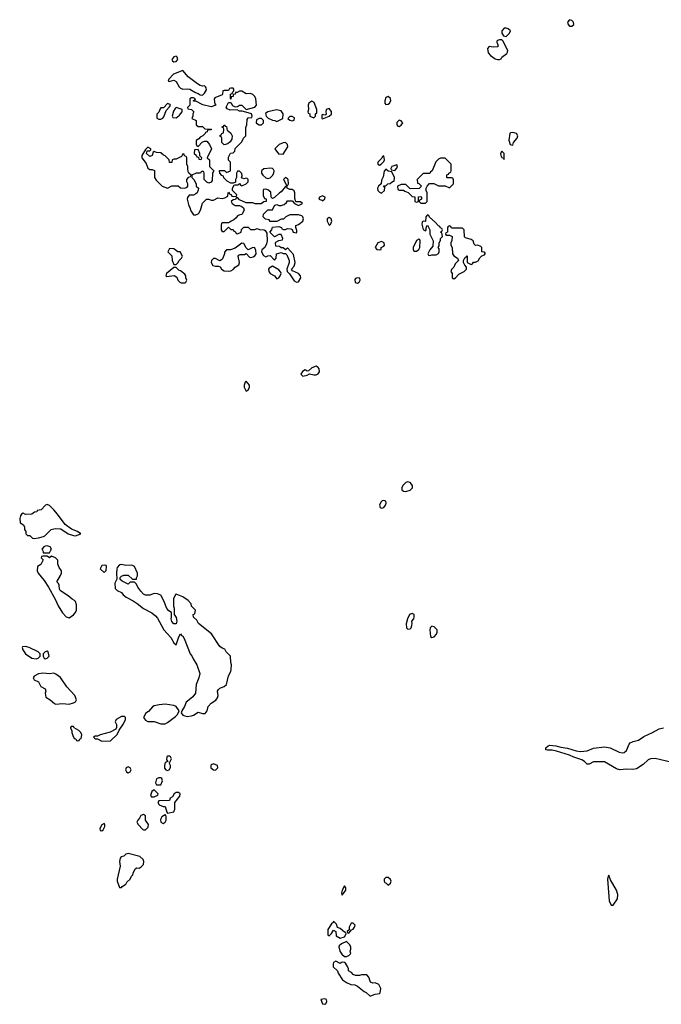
# Model space of a CAD drawing. Header units: inches. Extents: x 2106670 to 2322961, y 36024 to 224899.
# Tile 263 of 281: x 2252798 to 2258669, y 205845 to 214853. Entities that reach past the tile are written whole.
import ezdxf

# ---------------------------------------------------------------- set-up
doc = ezdxf.new("R2010")
doc.units = ezdxf.units.IN
doc.header["$MEASUREMENT"] = 0
doc.layers.add('C2250', color=7, linetype='Continuous')
doc.layers.add('C2251', color=7, linetype='Continuous')

msp = doc.modelspace()

# ---------------------------------------------------------------- linework, layer by layer
at = {"layer": 'C2250', "color": 5}
for points, elevation in [([(2253007, 210000), (2253014, 209986), (2253014, 209974), (2253070, 209974), (2253083.5, 210000)], 60), ([(2258770, 208056), (2258612.7, 208092.7), (2258570, 208089.6), (2258550, 208081.6), (2258502.7, 208037.3), (2258441.4, 207998.6), (2258410, 207992.3), (2258350, 207995.7), (2258290, 207990.9), (2258259.4, 207999.4), (2258150, 208062.7), (2258050, 208062), (2258010, 208040.7), (2257990, 208042.4), (2257966.3, 208066.3), (2257942.2, 208082.2), (2257870, 208106.4), (2257830, 208125.3), (2257710, 208162), (2257670, 208168.8), (2257628.6, 208168.6), (2257614, 208174), (2257612.7, 208190), (2257634, 208210), (2257650, 208214.3), (2257704.7, 208210), (2257750, 208196.5), (2257811.6, 208188.4), (2257890, 208162.8), (2257930, 208158.3), (2257990, 208164.4), (2258050, 208187.4), (2258150, 208199.3), (2258200.5, 208190), (2258282.8, 208150), (2258310, 208145.5), (2258330, 208147.6), (2258350, 208166), (2258374.9, 208225.1), (2258384.2, 208235.8), (2258411.8, 208248.2), (2258459.9, 208260.1), (2258510, 208294.9), (2258590, 208330.2), (2258650, 208366), (2258690, 208374.6)], 40)]:
    msp.add_lwpolyline(points, dxfattribs=dict(at, elevation=elevation))
at = {"layer": 'C2250', "color": 5, "elevation": 60}
for points in [[(2253090, 209946), (2253070, 209928), (2253050, 209946), (2253010, 209946), (2252998, 209942), (2252994, 209930), (2253012, 209910), (2252991.1, 209868.9), (2252962, 209850), (2252958.8, 209810), (2252967.7, 209790), (2253021.6, 209721.6), (2253061.4, 209661.4), (2253126.2, 209546.2), (2253150.6, 209490), (2253190, 209424.7), (2253222, 209390), (2253250, 209381), (2253290, 209407.3), (2253309.3, 209430), (2253317, 209450), (2253318.6, 209498.6), (2253309, 209529), (2253299, 209539), (2253278, 209550), (2253243.1, 209583.1), (2253180.2, 209620.2), (2253169.4, 209629.4), (2253163.2, 209643.2), (2253160.2, 209680.2), (2253154, 209694), (2253138, 209710), (2253172.9, 209767.1), (2253182, 209790), (2253182, 209810), (2253160.2, 209840.2), (2253148, 209870), (2253147.3, 209907.3), (2253126, 209930)], [(2253570, 209862), (2253550, 209858), (2253534, 209830), (2253570, 209794), (2253590, 209814), (2253593.2, 209850), (2253590, 209858)], [(2253730, 209869), (2253710, 209865.2), (2253690, 209841.2), (2253686, 209830), (2253683.1, 209790), (2253687.1, 209732.9), (2253670, 209698), (2253671.3, 209650), (2253690, 209631.3), (2253730, 209612), (2253744.7, 209590), (2253771, 209570), (2253835.8, 209535.8), (2253872.1, 209512.1), (2253930, 209464.4), (2254006, 209426), (2254039.3, 209399.3), (2254058, 209378), (2254116.3, 209270), (2254179.9, 209199.9), (2254210, 209152), (2254230, 209134), (2254254.6, 209205.4), (2254270, 209234), (2254278, 209218), (2254290, 209211.3), (2254304, 209190), (2254357.3, 209050), (2254372, 209032), (2254384.4, 209004.4), (2254419.1, 208950), (2254446, 208870), (2254437.3, 208830), (2254413.4, 208770), (2254406, 208690), (2254381.4, 208658.6), (2254350, 208629.3), (2254321, 208610), (2254306.8, 208570), (2254282, 208530), (2254276, 208510), (2254290, 208491.3), (2254310, 208482.8), (2254330, 208478.8), (2254370, 208484.7), (2254390, 208491.3), (2254430, 208516), (2254470, 208504), (2254494.5, 208505.5), (2254514, 208530), (2254522, 208570), (2254550, 208601), (2254592.3, 208627.7), (2254609, 208650), (2254613.2, 208670), (2254609.4, 208710), (2254616.5, 208723.5), (2254630, 208736), (2254670, 208751), (2254689, 208770), (2254709, 208850), (2254729.2, 208890), (2254734, 208910), (2254735.3, 208950), (2254729.1, 208970.9), (2254728, 209030), (2254688, 209070), (2254674.6, 209094.6), (2254650, 209104), (2254630, 209119), (2254552.9, 209232.9), (2254435.3, 209330), (2254419, 209359), (2254390, 209386), (2254386, 209410), (2254402, 209418), (2254406, 209450), (2254370, 209486), (2254368, 209510), (2254338.6, 209538.6), (2254290, 209573.2), (2254230, 209598), (2254224.7, 209595.3), (2254205.4, 209554.6), (2254206, 209486), (2254211, 209470), (2254211.3, 209410), (2254230, 209382), (2254236, 209350), (2254230, 209326), (2254210, 209326), (2254190, 209348), (2254184, 209370), (2254188, 209388), (2254186, 209430), (2254163.1, 209443.1), (2254145.2, 209465.2), (2254117.2, 209537.2), (2254088.4, 209588.4), (2254060.4, 209600.4), (2254030, 209602), (2253990, 209588), (2253950, 209588), (2253930, 209598), (2253905.6, 209625.6), (2253880.2, 209660.2), (2253868.4, 209688.4), (2253850, 209706), (2253810, 209708), (2253790, 209688), (2253734.6, 209714.6), (2253718, 209730), (2253718, 209750), (2253730, 209762), (2253751.6, 209771.6), (2253791.6, 209771.6), (2253830, 209734), (2253866, 209734), (2253866, 209746), (2253874.6, 209765.4), (2253875.3, 209790), (2253848, 209850), (2253823.1, 209863.1), (2253770, 209859)], [(2256390, 209421.2), (2256364.9, 209410), (2256347.3, 209370), (2256335.5, 209324.5), (2256336.3, 209290), (2256350, 209276.3), (2256370, 209280.5), (2256380.9, 209290), (2256386.6, 209310), (2256389.3, 209330), (2256385.2, 209350), (2256405.2, 209370), (2256409.2, 209390), (2256408.7, 209410)], [(2256570, 209302.7), (2256554.8, 209290), (2256550.5, 209270), (2256557.3, 209210), (2256570, 209199.1), (2256590, 209207), (2256612, 209230), (2256618.7, 209250), (2256618.3, 209270), (2256590, 209299.5)], [(2252850, 209119), (2252824.7, 209115.3), (2252822, 209110), (2252827.1, 209087.1), (2252852, 209050), (2252910, 209011.3), (2252950, 209004.7), (2252966, 209010), (2252986, 209030), (2252986, 209050), (2252966, 209070), (2252886, 209110)], [(2253050, 209075.3), (2253030, 209068), (2253012, 209050), (2253012, 209030), (2253022, 209010), (2253030, 209004.7), (2253050, 209012), (2253068, 209030), (2253058, 209070)], [(2253110, 208873.2), (2253070.5, 208869.5), (2253010, 208873.2), (2252970, 208868), (2252930, 208846), (2252922, 208830), (2252930, 208814), (2252970, 208794), (2252991.6, 208751.6), (2253031.3, 208730), (2253038, 208710), (2253031, 208690), (2253036, 208656), (2253078, 208630), (2253116.9, 208596.9), (2253130, 208591.3), (2253190, 208598), (2253250, 208590.8), (2253290, 208604), (2253309.2, 208610.8), (2253319, 208630), (2253302.7, 208670), (2253229.7, 208749.7), (2253170, 208835.1), (2253130, 208864)], [(2254130, 208589.4), (2254075.2, 208584.8), (2254030, 208574.5), (2254013.7, 208566.3), (2253978, 208522), (2253951.6, 208508.4), (2253932, 208470), (2253950, 208444.7), (2253970, 208432), (2254027.3, 208432.7), (2254090, 208411.3), (2254130, 208412), (2254150, 208422), (2254223.7, 208476.3), (2254242.7, 208497.3), (2254258, 208530), (2254228.7, 208570), (2254210, 208578)], [(2253730, 208478), (2253682, 208450), (2253672, 208430), (2253683.6, 208403.6), (2253683.6, 208376.4), (2253678, 208362), (2253626.4, 208333.6), (2253534, 208310), (2253510, 208298), (2253490, 208298), (2253474, 208290), (2253490, 208274), (2253510, 208274), (2253550, 208252), (2253630, 208254), (2253690, 208314), (2253707.3, 208352.7), (2253748, 208410), (2253766, 208450), (2253766, 208470), (2253756.4, 208476.4)], [(2253290, 208386), (2253270, 208386), (2253262, 208378), (2253262, 208370), (2253274, 208350), (2253274, 208330), (2253283.6, 208303.6), (2253298, 208278), (2253312.7, 208272.7), (2253318, 208258), (2253330, 208254), (2253342, 208258), (2253347.3, 208272.7), (2253362, 208278), (2253366, 208310), (2253358, 208330), (2253338, 208350), (2253295.3, 208375.3)], [(2254170, 208115.3), (2254150, 208115.3), (2254146, 208110), (2254142, 208082), (2254154, 208066), (2254130, 208058), (2254122, 208030), (2254123.6, 208003.6), (2254134, 207990), (2254150, 207984.7), (2254166, 207990), (2254178, 208010), (2254178, 208030), (2254166, 208054), (2254170, 208054), (2254188, 208090), (2254178, 208110)], [(2253790, 208016), (2253773.4, 208006.6), (2253765.5, 207990), (2253776, 207970), (2253790, 207963.8), (2253809.4, 207970.6), (2253818, 207990), (2253809.3, 208009.3)], [(2254570, 208045.2), (2254550, 208035.3), (2254546, 208030), (2254548.2, 208008.2), (2254570, 207990.8), (2254590, 207988), (2254611.9, 208008.1), (2254608, 208030)], [(2254090, 207918), (2254070, 207918), (2254050, 207908), (2254041, 207870), (2254050, 207852), (2254090, 207854), (2254106, 207890), (2254098, 207910)], [(2254030, 207806), (2254007.5, 207792.5), (2253994, 207754), (2254003.6, 207743.6), (2254030, 207742), (2254062, 207758), (2254066, 207770)], [(2254250, 207782), (2254230, 207782), (2254212, 207770), (2254196, 207744), (2254174, 207730), (2254170, 207708), (2254072.7, 207707.3), (2254062, 207690), (2254074, 207670), (2254110, 207654), (2254130, 207654), (2254143.6, 207603.6), (2254150, 207594), (2254210, 207606.8), (2254217.2, 207630), (2254218, 207690), (2254262, 207750), (2254268, 207770)], [(2253930, 207582), (2253906.6, 207573.4), (2253893.2, 207546.8), (2253878.8, 207530), (2253871.3, 207510), (2253882, 207490), (2253924.9, 207444.9), (2253930, 207441), (2253950, 207441), (2253974.8, 207465.2), (2253977.2, 207490), (2253949, 207529), (2253948, 207570)], [(2254130, 207578), (2254099.8, 207560.2), (2254085.2, 207534.8), (2254090, 207512), (2254110, 207498), (2254130, 207511.3), (2254139.3, 207530), (2254138.6, 207558.6), (2254135.3, 207575.3)], [(2253570, 207498), (2253550, 207488), (2253532.7, 207452.7), (2253534, 207434), (2253550, 207432), (2253560.4, 207439.6), (2253578, 207470), (2253578, 207490)], [(2253790, 207224), (2253770, 207219), (2253750, 207201.2), (2253727.3, 207192.7), (2253718.8, 207181.2), (2253710.8, 207150), (2253717.3, 207110), (2253690.7, 206990), (2253690.8, 206970.8), (2253710, 206914), (2253730, 206914), (2253736.4, 206923.6), (2253770, 206944.7), (2253779, 206961), (2253808.7, 206990), (2253822, 207018), (2253834, 207030), (2253835.3, 207044.7), (2253855.3, 207084.7), (2253870, 207092), (2253890, 207091.3), (2253910, 207101), (2253930, 207124.7), (2253933.2, 207150), (2253929.1, 207169.1), (2253898, 207198)], [(2256170, 207006), (2256150, 207006), (2256134, 206990), (2256134, 206970), (2256138, 206958), (2256152.7, 206952.7), (2256170, 206934), (2256190, 206954), (2256198, 206970), (2256190, 206986)], [(2258190, 207026), (2258183.6, 207016.4), (2258178, 206990), (2258191.3, 206790), (2258210, 206752), (2258230, 206752), (2258269.1, 206810.9), (2258272.3, 206850), (2258258, 206890), (2258204, 206984)], [(2255770, 206928), (2255747.7, 206890), (2255744, 206864), (2255750, 206842), (2255782, 206890), (2255782, 206910)], [(2255670, 206606), (2255666, 206594), (2255650, 206582), (2255618, 206530), (2255618, 206478), (2255630, 206472), (2255650, 206492), (2255670, 206522), (2255692, 206512), (2255694, 206470), (2255730, 206451.3), (2255770, 206462), (2255786, 206490), (2255782, 206502), (2255770, 206506), (2255730, 206538), (2255707.3, 206547.3), (2255698, 206578)], [(2255850, 206588), (2255830, 206586), (2255812, 206550), (2255814, 206526), (2255794, 206510), (2255798, 206498), (2255810, 206494), (2255835.3, 206524.7), (2255850, 206532), (2255862, 206550), (2255868, 206570)], [(2255790, 206418), (2255742, 206398), (2255721, 206379), (2255718, 206370), (2255726.8, 206330), (2255744.9, 206304.9), (2255770, 206282), (2255790, 206282), (2255808.9, 206291.1), (2255828, 206310), (2255822, 206330), (2255828, 206350), (2255827.3, 206367.3), (2255818, 206390)], [(2255690, 206238), (2255670, 206226), (2255666, 206214), (2255667.1, 206187.1), (2255704.7, 206150), (2255711.3, 206130), (2255752, 206070), (2255790, 206044.7), (2255827.1, 206027.1), (2255863.6, 206023.6), (2255890, 206012), (2255950, 205962), (2255970, 205952), (2256002, 205922), (2256010, 205922), (2256050, 205938), (2256090, 205944.7), (2256098, 205950), (2256102, 205990), (2256084.7, 206024.7), (2256050, 206042), (2256030, 206038), (2256007.3, 206047.3), (2255993.6, 206093.6), (2255973.2, 206113.2), (2255924.7, 206115.3), (2255908.4, 206108.4), (2255870, 206108), (2255850, 206118), (2255835.3, 206135.3), (2255806, 206150), (2255806, 206170), (2255798, 206190), (2255780.4, 206220.4), (2255770, 206228), (2255750, 206228.7), (2255730, 206218)], [(2255590, 205895.3), (2255554, 205890), (2255567.7, 205847.7), (2255590, 205844.7), (2255598, 205850), (2255608, 205870), (2255606, 205890)]]:
    msp.add_lwpolyline(points, close=True, dxfattribs=at)
at = {"layer": 'C2251', "color": 5, "elevation": 60}
for points in [[(2257830, 214852.7), (2257810.7, 214830), (2257815.5, 214810), (2257830, 214793.4), (2257850, 214794), (2257869.2, 214810), (2257865.2, 214830), (2257850, 214845.2)], [(2257250, 214776), (2257230, 214774), (2257211.3, 214750), (2257211.3, 214730), (2257225.4, 214705.4), (2257250, 214698), (2257279, 214730), (2257288.7, 214750), (2257268, 214770)], [(2257210, 214668.7), (2257190, 214668.7), (2257170, 214662), (2257164.5, 214655.5), (2257162.8, 214642.8), (2257170.9, 214630.9), (2257176, 214610), (2257170, 214605.2), (2257130, 214600.9), (2257094, 214606), (2257077.3, 214590), (2257085.5, 214550), (2257106.4, 214526.4), (2257150, 214495.5), (2257170, 214488), (2257190, 214487.7), (2257204, 214496), (2257209, 214510), (2257256.5, 214543.5), (2257263.1, 214556.9), (2257264, 214570), (2257219.3, 214659.3)], [(2254230, 214518), (2254207.9, 214512.1), (2254190.6, 214490), (2254196.3, 214476.3), (2254210, 214468.2), (2254230, 214470.7), (2254246.6, 214490), (2254239.3, 214510)], [(2254290, 214388), (2254207, 214353), (2254162.8, 214310), (2254158, 214290), (2254166, 214286), (2254210, 214299.1), (2254230, 214287.3), (2254258, 214238), (2254270, 214225.5), (2254290, 214218.4), (2254330, 214221.6), (2254356.3, 214216.3), (2254406, 214186), (2254430, 214178), (2254450, 214164.7), (2254470, 214161), (2254490, 214181), (2254506, 214210), (2254505.2, 214230), (2254499.5, 214239.5), (2254490, 214249), (2254470, 214245.2), (2254449.5, 214249.5), (2254424.8, 214264.8), (2254339, 214330)], [(2254750, 214226), (2254730, 214226), (2254718, 214222), (2254710, 214206), (2254670, 214206), (2254658, 214202), (2254654, 214170), (2254650, 214166), (2254583.5, 214136.5), (2254578, 214130), (2254579.6, 214099.6), (2254583.6, 214083.6), (2254594, 214070), (2254550, 214055.3), (2254473.6, 214073.6), (2254410, 214106), (2254387.3, 214107.3), (2254387.3, 214112.7), (2254402, 214118), (2254406, 214130), (2254390, 214138), (2254370, 214138), (2254354, 214130), (2254354, 214070), (2254334, 214050), (2254338, 214038), (2254370, 214032), (2254392, 214010), (2254382, 213990), (2254382, 213970), (2254374, 213950), (2254414, 213930), (2254414, 213890), (2254430, 213874), (2254470, 213874), (2254492.7, 213852.7), (2254554, 213850), (2254550, 213846), (2254518, 213842), (2254512.7, 213827.3), (2254498, 213822), (2254494, 213810), (2254474, 213790), (2254450, 213778), (2254436.9, 213763.1), (2254412.7, 213747.3), (2254412.7, 213712.7), (2254418, 213698), (2254430, 213694), (2254468.7, 213731.3), (2254490, 213742), (2254510, 213742), (2254534, 213710), (2254554, 213670), (2254514, 213590), (2254534, 213570), (2254534, 213510), (2254574, 213470), (2254562, 213450), (2254559.6, 213380.4), (2254550, 213366), (2254530, 213358), (2254510, 213366), (2254486, 213390), (2254486, 213450), (2254482, 213462), (2254470, 213466), (2254458, 213462), (2254452, 213448), (2254412.7, 213447.3), (2254374, 213430), (2254374, 213410), (2254391.6, 213391.6), (2254414, 213350), (2254414, 213330), (2254434, 213310), (2254432.7, 213292.7), (2254422, 213270), (2254410, 213258), (2254387.3, 213247.3), (2254350, 213246), (2254332.7, 213227.3), (2254332, 213210), (2254344.7, 213150), (2254354.8, 213134.8), (2254363.5, 213103.5), (2254387.1, 213067.1), (2254410, 213066.8), (2254430, 213076), (2254436.2, 213083.8), (2254452.7, 213110), (2254470, 213174), (2254508.4, 213211.6), (2254530, 213212), (2254550, 213202), (2254570, 213202), (2254610, 213222), (2254650, 213218), (2254676.4, 213223.6), (2254702, 213238), (2254706, 213270), (2254710, 213274), (2254718, 213258), (2254732.7, 213252.7), (2254738, 213238), (2254750, 213234), (2254782, 213238), (2254786, 213250), (2254746, 213290), (2254746, 213310), (2254762, 213338), (2254770, 213342), (2254798, 213342), (2254810, 213354), (2254818, 213338), (2254830, 213334), (2254870, 213352), (2254888, 213370), (2254888, 213390), (2254879, 213399), (2254870, 213402), (2254850, 213398), (2254827.3, 213407.3), (2254835.3, 213424.7), (2254830, 213446), (2254810, 213466), (2254790, 213466), (2254782, 213450), (2254782, 213410), (2254774, 213390), (2254772.7, 213367.3), (2254750, 213358), (2254730, 213358), (2254696.4, 213376.4), (2254667.3, 213407.3), (2254662, 213422), (2254647.3, 213427.3), (2254628.4, 213448.4), (2254626, 213470), (2254630, 213474), (2254671.6, 213471.6), (2254690, 213454), (2254726, 213470), (2254726, 213550), (2254707.3, 213567.3), (2254710, 213594), (2254727.3, 213632.7), (2254750, 213634), (2254766, 213650), (2254770, 213674), (2254830, 213734), (2254846, 213770), (2254866, 213790), (2254867.3, 213867.3), (2254878, 213890), (2254880.4, 213939.6), (2254890, 213954), (2254922, 213958), (2254926, 213970), (2254918, 213990), (2254910, 213995.3), (2254835.3, 214015.3), (2254810, 214015.3), (2254788.4, 214028.4), (2254724.7, 214024.7), (2254696.4, 214036.4), (2254688.4, 214051.6), (2254710, 214094), (2254730, 214094), (2254746.8, 214066.8), (2254770, 214056), (2254790, 214058), (2254810, 214071), (2254830, 214071.3), (2254870, 214032), (2254950, 214051.3), (2254964, 214070), (2254959.5, 214130), (2254950, 214149), (2254930, 214169.2), (2254910, 214177.2), (2254870, 214175.3), (2254830, 214198), (2254810, 214198), (2254787.3, 214187.3), (2254772.7, 214187.3), (2254771.3, 214170), (2254752.7, 214167.3), (2254751.3, 214150), (2254734, 214146), (2254730, 214126), (2254726, 214130), (2254726, 214170), (2254742, 214178), (2254747.3, 214192.7), (2254758, 214202), (2254756.4, 214216.4)], [(2256170, 214148.7), (2256150, 214142), (2256138.8, 214110), (2256138.8, 214090), (2256150, 214076), (2256170, 214081), (2256182, 214090), (2256194, 214110), (2256192.7, 214132.7)], [(2254150, 214086), (2254112.7, 214047.3), (2254090, 214046), (2254083.6, 214036.4), (2254070, 214006), (2254052.7, 213987.3), (2254052.7, 213952.7), (2254070, 213942), (2254090, 213942), (2254108.4, 213951.6), (2254116.4, 213963.6), (2254138, 214022), (2254170, 214054), (2254178, 214070), (2254175.3, 214075.3)], [(2254230, 214048), (2254219.6, 214040.4), (2254205.4, 214014.6), (2254194, 213970), (2254198, 213958), (2254230, 213954), (2254260.4, 213979.6), (2254286, 214010), (2254286, 214030)], [(2255470, 214108), (2255444.7, 214090), (2255438, 214070), (2255442, 214030), (2255434, 214010), (2255438, 213998), (2255454, 213990), (2255454, 213970), (2255490, 213954), (2255506, 213970), (2255506, 213990), (2255518, 214002), (2255518, 214030), (2255494, 214094)], [(2255630, 214039), (2255602, 214030), (2255598, 214010), (2255602, 213990), (2255598, 213982), (2255590, 213978), (2255570, 213986), (2255562, 213978), (2255562, 213950), (2255570, 213946), (2255630, 213971.3), (2255652.1, 213987.9), (2255651.9, 214011.9)], [(2255010, 213948), (2254990, 213948), (2254964.7, 213935.3), (2254962, 213910), (2254965.4, 213905.4), (2254990, 213891.3), (2255010, 213891.3), (2255028.7, 213910), (2255028, 213930), (2255020.4, 213940.4)], [(2255148.9, 214028.9), (2255070, 214008.7), (2255046.4, 213993.6), (2255052, 213970), (2255071.1, 213951.1), (2255110, 213932), (2255131.3, 213931.3), (2255150, 213922), (2255206, 213950), (2255208, 213990), (2255190, 214018)], [(2255290, 213968), (2255270, 213968), (2255252, 213950), (2255270, 213932), (2255290, 213927.3), (2255310, 213934), (2255314, 213954)], [(2254670, 213708), (2254648.4, 213728.4), (2254647.3, 213767.3), (2254642, 213782), (2254626, 213790), (2254642, 213798), (2254647.3, 213812.7), (2254662, 213818), (2254666, 213850), (2254662, 213862), (2254648, 213870), (2254662, 213878), (2254670, 213892), (2254678, 213878), (2254690, 213874), (2254698, 213838), (2254710, 213834), (2254730, 213814), (2254742, 213790), (2254739.6, 213760.4), (2254723.6, 213736.4), (2254702, 213718)], [(2256270, 213934), (2256248, 213912), (2256247.7, 213890), (2256258, 213878), (2256270, 213874), (2256290, 213886.8), (2256304, 213910), (2256290, 213928.7)], [(2257310, 213822), (2257290, 213817.2), (2257284, 213810), (2257274.8, 213750), (2257287.3, 213710), (2257310, 213706), (2257317.2, 213730), (2257350, 213767.3), (2257357, 213790), (2257344, 213810)], [(2253970, 213686), (2253950, 213666), (2253916, 213610), (2253916, 213590), (2253955.9, 213535.9), (2253970, 213494), (2253990, 213482), (2254010, 213482), (2254032.7, 213472.7), (2254032, 213410), (2254045.4, 213385.4), (2254102, 213330), (2254150, 213312), (2254190, 213334), (2254247.3, 213332.7), (2254270, 213314), (2254310, 213312), (2254330, 213322), (2254338, 213330), (2254338, 213350), (2254328, 213370), (2254328.4, 213391.6), (2254347.3, 213412.7), (2254362, 213418), (2254366, 213430), (2254347.3, 213447.3), (2254340.4, 213460.4), (2254335.3, 213490), (2254338, 213510), (2254326, 213530), (2254326, 213590), (2254322, 213602), (2254307.3, 213607.3), (2254302, 213622), (2254290, 213626), (2254278, 213602), (2254230, 213578), (2254210, 213578), (2254194, 213570), (2254190, 213546), (2254170, 213546), (2254166, 213570), (2254130, 213608), (2254114.6, 213614.6), (2254090, 213635.3), (2254050, 213638), (2254030, 213646), (2254018, 213642), (2254011.3, 213608.7), (2253990, 213602), (2253958, 213630), (2253966, 213654), (2253990, 213654), (2253998, 213662), (2253998, 213670)], [(2255230, 213729.3), (2255210, 213726.6), (2255171.3, 213710), (2255132, 213670), (2255166.4, 213626.4), (2255210, 213621), (2255252.7, 213690), (2255249.3, 213710)], [(2254430, 213666), (2254398, 213662), (2254394, 213630), (2254412.7, 213612.7), (2254418, 213598), (2254434, 213594), (2254438, 213578), (2254450, 213574), (2254462, 213578), (2254466, 213590), (2254446, 213606), (2254446, 213630)], [(2256130, 213606), (2256118, 213602), (2256112.7, 213587.3), (2256074, 213550), (2256074, 213530), (2256090, 213522), (2256106, 213530), (2256130, 213554), (2256135.3, 213570)], [(2256690, 213586), (2256650, 213586), (2256630, 213578), (2256607.1, 213552.9), (2256574, 213470), (2256558, 213462), (2256550, 213446), (2256490, 213446), (2256434, 213390), (2256438, 213358), (2256450, 213354), (2256474, 213330), (2256452.7, 213307.3), (2256370, 213306), (2256330, 213346), (2256290, 213346), (2256254, 213330), (2256258, 213298), (2256270, 213294), (2256310, 213294), (2256323.6, 213283.6), (2256352.7, 213272.7), (2256390, 213234), (2256412.7, 213232.7), (2256414, 213190), (2256430, 213182), (2256446, 213190), (2256447.3, 213232.7), (2256470, 213234), (2256474, 213230), (2256474, 213210), (2256458, 213202), (2256454, 213190), (2256470, 213174), (2256510, 213174), (2256526, 213190), (2256528, 213270), (2256518, 213290), (2256518, 213310), (2256526, 213330), (2256547.3, 213352.7), (2256587.3, 213352.7), (2256631.6, 213331.6), (2256692, 213332), (2256730, 213314), (2256768, 213350), (2256767.3, 213387.3), (2256762, 213402), (2256750, 213406), (2256710, 213406), (2256706, 213410), (2256707.3, 213432.7), (2256722, 213438), (2256726, 213450), (2256742, 213458), (2256746, 213470), (2256746, 213530)], [(2257210, 213649), (2257199.1, 213630), (2257202, 213610), (2257210, 213591.3), (2257224.7, 213584.7), (2257230, 213574), (2257232, 213630)], [(2255094.8, 213494.8), (2255031.1, 213488.9), (2255012, 213470), (2255012, 213450), (2255022, 213430), (2255050, 213404.7), (2255070, 213401), (2255090, 213406), (2255111.7, 213428.3), (2255123.7, 213450), (2255126, 213470), (2255122, 213482), (2255112, 213492)], [(2256250, 213526), (2256202, 213510), (2256194, 213490), (2256198, 213478), (2256230, 213474), (2256250, 213494), (2256256.4, 213516.4)], [(2255230, 213408), (2255212, 213390), (2255238, 213338), (2255250, 213334), (2255258, 213350), (2255255.3, 213390), (2255250, 213398)], [(2256150, 213486), (2256132.7, 213467.3), (2256123.5, 213416.5), (2256110, 213386), (2256106, 213350), (2256082.8, 213330), (2256070.8, 213310), (2256074.8, 213290), (2256090, 213274.8), (2256110, 213266.8), (2256135.3, 213290), (2256138, 213318), (2256128.4, 213331.6), (2256147.3, 213332.7), (2256166, 213350), (2256187.3, 213352.7), (2256208.4, 213371.6), (2256226, 213374), (2256228, 213410), (2256202, 213462), (2256170, 213466)], [(2255230, 213326), (2255190, 213278), (2255174, 213270), (2255130, 213226), (2255110, 213218), (2255098, 213230), (2255095.3, 213275.3), (2255070, 213295.3), (2255050, 213302), (2255030, 213298), (2255024.7, 213290), (2255025.4, 213245.4), (2255038, 213218), (2255052.7, 213212.7), (2255054, 213190), (2255032.7, 213187.3), (2255007.3, 213167.3), (2254952.7, 213167.3), (2254930, 213178), (2254870, 213178), (2254810, 213206), (2254790, 213226), (2254778, 213222), (2254771.6, 213208.4), (2254750, 213206), (2254734, 213190), (2254742, 213170), (2254770, 213152), (2254810, 213152), (2254830, 213144.7), (2254844.7, 213130), (2254851.1, 213108.9), (2254831.1, 213068.9), (2254812.7, 213067.3), (2254790, 213058), (2254778.8, 213041.2), (2254757.3, 213022.7), (2254732, 213010), (2254721, 212999), (2254710, 212994), (2254650, 212995.3), (2254644.7, 212990), (2254642, 212970), (2254642, 212930), (2254650, 212914), (2254670, 212914), (2254710, 212954), (2254730, 212934), (2254752, 212932), (2254758, 212918), (2254772.7, 212912.7), (2254778, 212898), (2254790, 212894), (2254826, 212910), (2254827.3, 212932.7), (2254850, 212954), (2254890, 212954), (2254910, 212934), (2254950, 212934), (2254970, 212942), (2254992.7, 212932.7), (2255034, 212930), (2255043.6, 212923.6), (2255059.6, 212899.6), (2255062, 212830), (2255056.9, 212803.1), (2255042, 212770), (2255012.7, 212747.3), (2255012, 212730), (2255030, 212694), (2255050, 212682), (2255068.4, 212691.6), (2255090, 212694), (2255130, 212654), (2255146, 212670), (2255148, 212712), (2255190, 212722), (2255210, 212714), (2255230, 212714), (2255242, 212702), (2255264.7, 212650), (2255264.7, 212630), (2255242, 212570), (2255244.7, 212550), (2255266.8, 212526.8), (2255310, 212462.8), (2255330, 212450.5), (2255350, 212454), (2255369.6, 212490), (2255367.3, 212510), (2255350, 212531.8), (2255295.3, 212555.3), (2255286, 212570), (2255310, 212598), (2255319.3, 212630), (2255303.1, 212703.1), (2255250, 212766), (2255230, 212746), (2255210, 212766), (2255190, 212766), (2255176.4, 212776.4), (2255142, 212782), (2255138, 212810), (2255143.1, 212816.9), (2255168.4, 212831.6), (2255202, 212838), (2255206, 212850), (2255190, 212886), (2255170, 212888), (2255130, 212866), (2255086, 212910), (2255106, 212930), (2255110, 212954), (2255170, 212962), (2255194, 212950), (2255198, 212938), (2255212.7, 212932.7), (2255230, 212932), (2255250, 212942), (2255279.6, 212939.6), (2255292, 212932), (2255302, 212910), (2255330, 212902), (2255335.3, 212910), (2255334.6, 212925.4), (2255326, 212950), (2255326, 212970), (2255350, 212978), (2255388, 213010), (2255395.3, 213030), (2255388, 213050), (2255379, 213059), (2255350, 213068), (2255270, 213068), (2255234, 213050), (2255211.6, 213028.4), (2255190, 213028), (2255150, 213006), (2255090, 213006), (2255082, 213022), (2255048.4, 213028.4), (2255026, 213050), (2255028, 213072), (2255047.3, 213092.7), (2255068.4, 213111.6), (2255110, 213114), (2255128.4, 213151.6), (2255140.4, 213159.6), (2255150, 213162), (2255170, 213152), (2255190, 213151.3), (2255218, 213162), (2255240.4, 213179.6), (2255250, 213194), (2255290, 213194), (2255314, 213170), (2255350, 213152), (2255386, 213170), (2255367.3, 213187.3), (2255326, 213186), (2255316.4, 213216.4), (2255315.3, 213270), (2255308.4, 213288.4), (2255290, 213298), (2255270, 213298), (2255246, 213310), (2255242, 213322)], [(2255570, 213242), (2255542, 213230), (2255534, 213210), (2255562, 213202), (2255570, 213194), (2255590, 213214), (2255594, 213230)], [(2255630, 213042), (2255612, 213030), (2255611.3, 213010), (2255630, 212974), (2255642, 212978), (2255654, 213010), (2255648, 213030)], [(2256530, 213066), (2256514, 213050), (2256512.7, 213007.3), (2256490, 213008), (2256481, 212999), (2256478, 212982), (2256490, 212932), (2256510, 212922), (2256518, 212930), (2256518, 212950), (2256530, 212974), (2256551.1, 212931.1), (2256552, 212890), (2256582, 212830), (2256579.6, 212780.4), (2256550, 212746), (2256534, 212710), (2256538, 212698), (2256550, 212694), (2256570, 212702), (2256610, 212702), (2256630, 212714), (2256638, 212730), (2256636.4, 212756.4), (2256626, 212770), (2256636.4, 212783.6), (2256638, 212810), (2256647.3, 212832.7), (2256648.4, 212851.6), (2256666, 212870), (2256662, 212902), (2256648, 212910), (2256662, 212918), (2256666, 212930), (2256662, 212942), (2256650, 212946), (2256642, 212962), (2256630, 212966), (2256600.4, 213000.4), (2256547.3, 213047.3), (2256542, 213062)], [(2256730, 212966), (2256718, 212962), (2256714, 212950), (2256714, 212910), (2256698, 212902), (2256694, 212890), (2256702, 212882), (2256730, 212882), (2256754, 212870), (2256752.7, 212832.7), (2256742, 212810), (2256742, 212790), (2256756, 212770), (2256758, 212710), (2256770.8, 212690.8), (2256804.7, 212670), (2256812, 212650), (2256782, 212618), (2256771.6, 212588.4), (2256750, 212566), (2256742, 212550), (2256754, 212530), (2256754, 212490), (2256770, 212482), (2256786, 212490), (2256816.4, 212523.6), (2256866, 212550), (2256886, 212570), (2256886, 212590), (2256870, 212606), (2256858, 212630), (2256858, 212650), (2256870, 212674), (2256882, 212678), (2256890, 212694), (2256894, 212690), (2256894, 212630), (2256930, 212614), (2256942, 212618), (2256950, 212634), (2256970, 212634), (2256994.6, 212645.4), (2257010, 212674), (2257027.3, 212692.7), (2257050, 212702), (2257058, 212710), (2257058, 212718), (2257050, 212726), (2257028, 212728), (2257028, 212770), (2257018, 212778), (2256990, 212788.7), (2256968, 212788), (2256958, 212798), (2256948.7, 212830), (2256930, 212841.2), (2256878, 212858), (2256867.3, 212867.3), (2256866, 212930), (2256850, 212946), (2256750, 212946), (2256742, 212962)], [(2254830, 212808), (2254770, 212762), (2254727.3, 212747.3), (2254690, 212746), (2254672.7, 212727.3), (2254672, 212710), (2254654.4, 212665.6), (2254645.4, 212654.6), (2254630, 212648), (2254590, 212666.6), (2254570, 212666.6), (2254553.4, 212650), (2254550.5, 212630), (2254564.9, 212604.9), (2254590, 212598), (2254618, 212598), (2254631.3, 212591.3), (2254644.7, 212570), (2254670, 212556), (2254710, 212550.6), (2254730, 212555.5), (2254750, 212567.7), (2254770, 212587.3), (2254804, 212610), (2254809.2, 212630), (2254798, 212690), (2254803.1, 212696.9), (2254816.4, 212703.6), (2254854.6, 212705.4), (2254870, 212714), (2254901, 212681), (2254910, 212678), (2254936, 212684), (2254949, 212691), (2254962, 212710), (2254960.4, 212740.4), (2254950, 212766), (2254930, 212768), (2254890, 212746), (2254870, 212766), (2254850, 212806)], [(2256110, 212824), (2256074, 212810), (2256052, 212770), (2256064.7, 212750), (2256090, 212746), (2256106, 212750), (2256106, 212770), (2256130, 212782), (2256135.3, 212790), (2256134, 212810)], [(2256450, 212844), (2256430, 212832.7), (2256397.6, 212770), (2256397.1, 212750), (2256402.5, 212742.5), (2256410, 212735.5), (2256430, 212736.3), (2256449.2, 212750), (2256460.9, 212770), (2256461.2, 212830), (2256458.6, 212838.6)], [(2254170, 212758), (2254154, 212730), (2254191.6, 212691.6), (2254192, 212650), (2254210, 212614), (2254230, 212612), (2254248, 212630), (2254254, 212646), (2254278, 212670), (2254288, 212690), (2254268, 212728), (2254246, 212730), (2254210, 212755.3)], [(2255110, 212599), (2255080.5, 212579.5), (2255074.8, 212570), (2255077.3, 212550), (2255090, 212531), (2255130.6, 212510.6), (2255150, 212482), (2255170, 212491), (2255182.7, 212510), (2255189.2, 212530), (2255185.6, 212545.6), (2255170, 212564)], [(2254230, 212586), (2254210, 212586), (2254142, 212530), (2254134, 212510), (2254143.6, 212503.6), (2254211.6, 212511.6), (2254236, 212496), (2254244.7, 212470), (2254262, 212450), (2254274.6, 212445.4), (2254310, 212444.7), (2254318, 212450), (2254326, 212470), (2254318, 212490), (2254318, 212510), (2254310, 212526), (2254270, 212555.3), (2254258, 212558)], [(2255887.9, 212492.1), (2255870, 212484), (2255863.8, 212476.2), (2255868.8, 212448.8), (2255890, 212440.7), (2255904, 212450), (2255915.1, 212470), (2255909.1, 212489.1)], [(2255510, 211682), (2255471, 211669), (2255439.6, 211640.4), (2255430, 211638), (2255410, 211648), (2255387.1, 211632.9), (2255372, 211610), (2255390, 211592), (2255430, 211602), (2255450, 211614), (2255490, 211604), (2255510, 211604.9), (2255530, 211613.4), (2255542.9, 211630), (2255538, 211658), (2255530, 211669.2)], [(2254870, 211546), (2254862, 211538), (2254852, 211510), (2254852, 211490), (2254870, 211454), (2254890, 211462), (2254902, 211490), (2254902, 211510)], [(2256350, 210624.2), (2256330, 210618.4), (2256303, 210590), (2256293.4, 210570), (2256294.8, 210550), (2256310, 210539.1), (2256330, 210537.1), (2256370, 210548.2), (2256391.3, 210568.7), (2256392.5, 210592.5), (2256370, 210617.6)], [(2256130, 210453.2), (2256114, 210450), (2256102, 210438), (2256090.8, 210410), (2256098, 210390), (2256110, 210384), (2256130, 210391), (2256145.2, 210410), (2256152.7, 210430), (2256148.7, 210448.7)], [(2253050, 210418), (2253034, 210410), (2252994, 210370), (2252958, 210362), (2252954, 210350), (2252932.7, 210347.3), (2252910, 210328), (2252850, 210326), (2252830, 210338), (2252814, 210330), (2252805.4, 210314.6), (2252798, 210290), (2252802, 210250), (2252832, 210230), (2252842, 210210), (2252842, 210190), (2252854, 210170), (2252854, 210150), (2252870, 210134), (2252890, 210134), (2252914, 210110), (2252930, 210106.8), (2252971.6, 210111.6), (2253016.5, 210123.5), (2253028, 210130), (2253086, 210190), (2253122, 210198), (2253176, 210196), (2253242, 210150), (2253290, 210134.8), (2253310, 210131), (2253358, 210150), (2253328, 210170), (2253272.3, 210192.3), (2253212.9, 210232.9), (2253144, 210330), (2253110, 210368.7), (2253070, 210408.7)]]:
    msp.add_lwpolyline(points, close=True, dxfattribs=at)
msp.add_lwpolyline([(2253083.5, 210000), (2253088.7, 210010), (2253078, 210030), (2253050, 210039.3), (2253030, 210036), (2253018, 210030), (2253002, 210010), (2253007, 210000)], dxfattribs=at)

doc.saveas('drawing.dxf')
